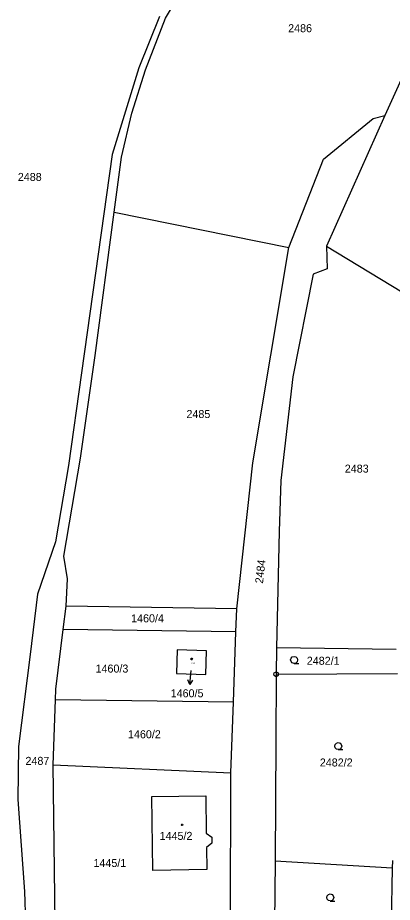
# Model space of a CAD drawing. Extents: x -609861 to -605046, y -1120287 to -1116307.
# Drawn here: x -606832 to -606752.6, y -1118754.8 to -1118567 of the extents above; entities that cross this region are included whole.
import ezdxf

# ---------------------------------------------------------------- set-up
doc = ezdxf.new("R2010")
doc.units = 0
for name, color, linetype in [('Vrstva 1', 7, 'Continuous'), ('Vrstva 2', 7, 'Continuous'), ('Vrstva 3', 7, 'Continuous'), ('Vrstva 5', 7, 'Continuous'), ('Vrstva 7', 7, 'Continuous'), ('Vrstva 8', 7, 'Continuous')]:
    doc.layers.add(name, color=color, linetype=linetype)

msp = doc.modelspace()

# ---------------------------------------------------------------- linework, layer by layer
at = {"layer": 'Vrstva 1'}
for p, q in [((-606800.67, -1118567.15), (-606781.88, -1118534.92)), ((-606801.96, -1118566.75), (-606806.33, -1118577.68)), ((-606804.95, -1118578.06), (-606800.67, -1118567.15)), ((-606746.16, -1118569.94), (-606754.16, -1118587.82)), ((-606806.33, -1118577.68), (-606811.97, -1118596.08)), ((-606807.79, -1118587.3), (-606804.95, -1118578.06)), ((-606809.98, -1118596.65), (-606807.79, -1118587.3)), ((-606767.2, -1118597.05), (-606756.67, -1118588.45)), ((-606754.16, -1118587.82), (-606766.55, -1118615.51)), ((-606756.67, -1118588.45), (-606754.16, -1118587.82)), ((-606811.97, -1118596.08), (-606818.5, -1118642.44)), ((-606811.54, -1118608.34), (-606809.98, -1118596.65)), ((-606774.54, -1118615.8), (-606767.2, -1118597.05)), ((-606815.59, -1118638.72), (-606811.54, -1118608.34)), ((-606811.54, -1118608.34), (-606774.54, -1118615.8)), ((-606782.17, -1118661.48), (-606774.54, -1118615.8)), ((-606766.55, -1118615.51), (-606766.41, -1118620.36)), ((-606766.55, -1118615.51), (-606743.33, -1118629.66)), ((-606769.37, -1118621.45), (-606773.71, -1118643.29)), ((-606766.41, -1118620.36), (-606769.37, -1118621.45)), ((-606818.67, -1118660.54), (-606815.59, -1118638.72)), ((-606818.5, -1118642.44), (-606821.27, -1118662.1)), ((-606773.71, -1118643.29), (-606776.21, -1118665.28)), ((-606822.21, -1118681.32), (-606818.67, -1118660.54)), ((-606821.27, -1118662.1), (-606824, -1118678.26)), ((-606785.57, -1118692.52), (-606782.17, -1118661.48)), ((-606776.21, -1118665.28), (-606776.59, -1118676.11)), ((-606776.59, -1118676.11), (-606777.17, -1118700.79)), ((-606824, -1118678.26), (-606827.82, -1118689.37)), ((-606821.42, -1118686.12), (-606822.21, -1118681.32)), ((-606821.76, -1118691.92), (-606821.42, -1118686.12)), ((-606827.82, -1118689.37), (-606829.38, -1118702.2)), ((-606822.36, -1118696.88), (-606821.76, -1118691.92)), ((-606785.57, -1118692.52), (-606821.76, -1118691.92)), ((-606785.74, -1118697.36), (-606785.57, -1118692.52)), ((-606823.9, -1118709.54), (-606822.36, -1118696.88)), ((-606785.74, -1118697.36), (-606822.36, -1118696.88)), ((-606786.28, -1118712.35), (-606785.74, -1118697.36)), ((-606829.38, -1118702.2), (-606831.87, -1118721.72)), ((-606798.21, -1118701.22), (-606798.36, -1118706.25)), ((-606791.98, -1118701.41), (-606798.21, -1118701.22)), ((-606792.16, -1118706.48), (-606791.98, -1118701.41)), ((-606777.17, -1118700.79), (-606777.2, -1118706.41)), ((-606751.75, -1118701.14), (-606777.17, -1118700.79)), ((-606798.36, -1118706.25), (-606792.16, -1118706.48)), ((-606777.2, -1118706.41), (-606777.28, -1118720.54)), ((-606777.2, -1118706.41), (-606751.51, -1118706.2)), ((-606823.98, -1118711.85), (-606823.9, -1118709.54)), ((-606824.49, -1118725.63), (-606823.98, -1118711.85)), ((-606786.28, -1118712.35), (-606823.98, -1118711.85)), ((-606786.82, -1118727.3), (-606786.28, -1118712.35)), ((-606777.28, -1118720.54), (-606777.46, -1118746.05)), ((-606831.87, -1118721.72), (-606832.01, -1118733.01)), ((-606824.49, -1118725.63), (-606786.82, -1118727.3)), ((-606824.08, -1118759.23), (-606824.49, -1118725.63)), ((-606786.92, -1118760.52), (-606786.82, -1118727.3)), ((-606803.56, -1118732.32), (-606792.16, -1118732.18)), ((-606792.16, -1118732.18), (-606792.04, -1118740.12)), ((-606832.01, -1118733.01), (-606830.57, -1118752.52)), ((-606803.33, -1118748.02), (-606803.56, -1118732.32)), ((-606792.04, -1118740.12), (-606790.88, -1118741)), ((-606790.88, -1118741), (-606790.86, -1118742.24)), ((-606790.86, -1118742.24), (-606792, -1118743.16)), ((-606792, -1118743.16), (-606791.93, -1118747.85)), ((-606777.46, -1118746.05), (-606777.58, -1118762.11)), ((-606752.61, -1118747.57), (-606777.46, -1118746.05)), ((-606752.58, -1118745.92), (-606752.61, -1118747.57)), ((-606791.93, -1118747.85), (-606803.33, -1118748.02)), ((-606752.61, -1118747.57), (-606752.87, -1118761.13)), ((-606830.57, -1118752.52), (-606830.05, -1118767.71))]:
    msp.add_line(p, q, dxfattribs=at)
at = {"layer": 'Vrstva 3'}
for points in [[(-606773.41, -1118704.09), (-606773.79, -1118703.99), (-606774.06, -1118703.72), (-606774.16, -1118703.35), (-606774.06, -1118702.98), (-606773.79, -1118702.71), (-606773.42, -1118702.61), (-606773.05, -1118702.71), (-606772.78, -1118702.98), (-606772.68, -1118703.36), (-606772.78, -1118703.74), (-606773.05, -1118704.01), (-606773.43, -1118704.11), (-606772.43, -1118704.11)], [(-606764.03, -1118722.38), (-606764.41, -1118722.28), (-606764.68, -1118722.01), (-606764.78, -1118721.64), (-606764.68, -1118721.27), (-606764.41, -1118721), (-606764.04, -1118720.9), (-606763.67, -1118721), (-606763.4, -1118721.27), (-606763.3, -1118721.65), (-606763.4, -1118722.03), (-606763.67, -1118722.3), (-606764.05, -1118722.4), (-606763.05, -1118722.4)], [(-606765.73, -1118754.51), (-606766.11, -1118754.41), (-606766.38, -1118754.14), (-606766.48, -1118753.77), (-606766.38, -1118753.4), (-606766.11, -1118753.13), (-606765.74, -1118753.03), (-606765.37, -1118753.13), (-606765.1, -1118753.4), (-606765, -1118753.78), (-606765.1, -1118754.16), (-606765.37, -1118754.43), (-606765.75, -1118754.53), (-606764.75, -1118754.53)]]:
    msp.add_lwpolyline(points, dxfattribs=at)
at = {"layer": 'Vrstva 5'}
for points in [[(-606795.07, -1118703.01), (-606794.98, -1118703.16), (-606795.07, -1118703.31), (-606795.25, -1118703.31), (-606795.34, -1118703.16), (-606795.25, -1118703.01)], [(-606797.06, -1118738.21), (-606796.97, -1118738.36), (-606797.06, -1118738.51), (-606797.24, -1118738.51), (-606797.33, -1118738.36), (-606797.24, -1118738.21)]]:
    msp.add_lwpolyline(points, close=True, dxfattribs=at)
at = {"layer": 'Vrstva 7'}
msp.add_line((-606795.538, -1118708.588), (-606795.27, -1118705.6), dxfattribs=at)
msp.add_lwpolyline([(-606794.951, -1118707.637), (-606795.538, -1118708.588), (-606795.947, -1118707.547)], dxfattribs=at)
at = {"layer": 'Vrstva 8'}
msp.add_line((-606777.32, -1118706.41), (-606777.08, -1118706.41), dxfattribs=at)
msp.add_lwpolyline([(-606777.05, -1118705.93), (-606776.8, -1118706.11), (-606776.7, -1118706.4), (-606776.8, -1118706.69), (-606777.05, -1118706.87), (-606777.36, -1118706.87), (-606777.61, -1118706.69), (-606777.71, -1118706.4), (-606777.61, -1118706.11), (-606777.36, -1118705.93)], close=True, dxfattribs=at)

# ---------------------------------------------------------------- texts
at = {"layer": 'Vrstva 2'}
for s, height, p in [('2486', 1.7, (-606774.673, -1118570.11)), ('2488', 1.7, (-606831.983, -1118601.68)), ('2485', 1.7, (-606796.233, -1118652.01)), ('2483', 1.7, (-606762.663, -1118663.59)), ('1460/4', 1.7, (-606807.967, -1118695.37)), ('1460/5', 0.2, (-606795.254, -1118704.12)), ('2482/1', 1.7, (-606770.718, -1118704.38)), ('1460/3', 1.7, (-606815.507, -1118706.04)), ('1460/2', 1.7, (-606808.627, -1118719.98)), ('2487', 1.7, (-606830.363, -1118725.63)), ('2482/2', 1.7, (-606767.96, -1118725.97)), ('1445/2', 1.7, (-606801.927, -1118741.55)), ('1445/1', 1.7, (-606815.947, -1118747.31))]:
    msp.add_text(s, height=height, dxfattribs=at).set_placement(p)
msp.add_text('2484', height=1.7, rotation=83.59454, dxfattribs=at).set_placement((-606780.014, -1118687.204))
at = {"layer": 'Vrstva 7'}
msp.add_text('1460/5', height=1.7, dxfattribs=at).set_placement((-606799.578, -1118711.28))

doc.saveas('drawing.dxf')
